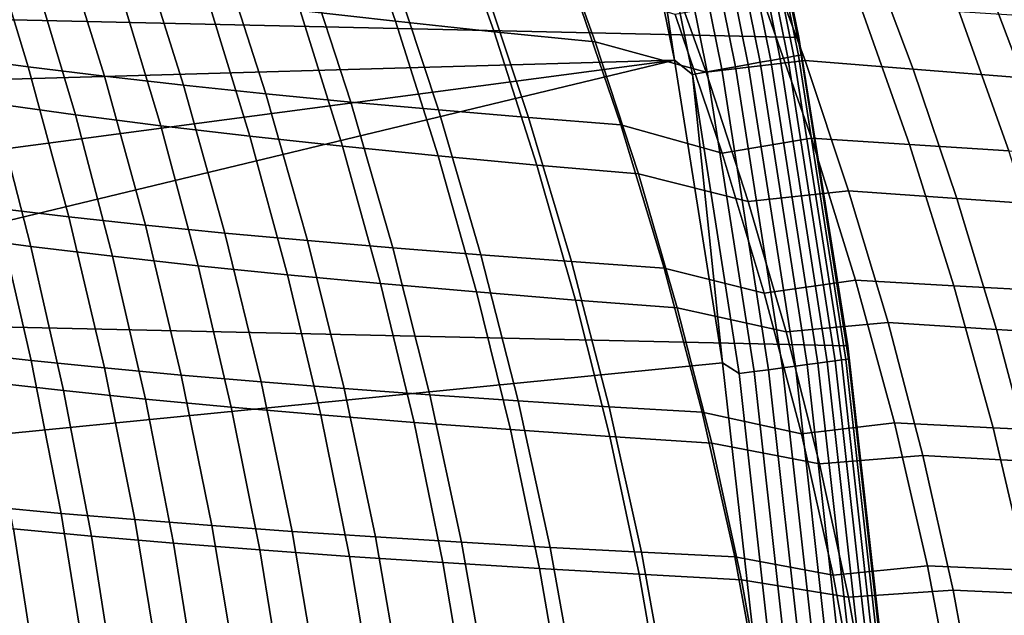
# Model space of a CAD drawing. Header units: metres. Extents: x -28 to 70, y -218 to 28.
# Tile 342 of 463: x 23.98 to 27.87, y 2.63 to 4.98. Entities that reach past the tile are written whole.
import ezdxf

# ---------------------------------------------------------------- set-up
doc = ezdxf.new("R2010")
doc.units = ezdxf.units.M
doc.layers.add('solid_10_261_432_XXX', color=7, linetype='CONTINUOUS')

msp = doc.modelspace()

# ---------------------------------------------------------------- linework, layer by layer
at = {"layer": 'solid_10_261_432_XXX'}
for points in [[(-26.508976, 7.316027, -5), (26.810513, 6.119348, -5), (27.058064, 4.910316, -5), (-26.810513, 6.119348, -5)], [(-26.810513, 6.119348, -5), (27.058064, 4.910316, -5), (27.251122, 3.691395, -5), (-27.058064, 4.910316, -5)], [(26.810518, 6.119321, -0.5), (27.058064, 4.910311, -0.5), (27.058064, 4.910316, -5), (26.810513, 6.119348, -5)], [(26.826244, 6.033777, -0.440391), (27.058064, 4.910311, -0.5), (26.810518, 6.119321, -0.5)], [(26.322948, 6.008523), (21.379852, 5.186707), (21.497234, 4.676422), (26.566046, 4.821326)], [(26.400711, 5.938065, -0.003646), (26.322948, 6.008523), (26.566046, 4.821326)], [(26.904808, 4.812267, -0.125945), (26.665611, 5.997647, -0.125945), (26.619215, 5.987211, -0.088645), (26.857994, 4.803894, -0.088645)], [(26.94685, 4.819787, -0.16871), (26.707279, 6.007019, -0.16871), (26.665611, 5.997647, -0.125945), (26.904808, 4.812267, -0.125945)], [(26.983503, 4.826343, -0.216316), (26.743608, 6.01519, -0.216316), (26.707279, 6.007019, -0.16871), (26.94685, 4.819787, -0.16871)], [(27.014236, 4.83184, -0.268066), (26.774067, 6.022041, -0.268066), (26.743608, 6.01519, -0.216316), (26.983503, 4.826343, -0.216316)], [(27.038597, 4.836197, -0.323206), (26.798212, 6.027472, -0.323206), (26.774067, 6.022041, -0.268066), (27.014236, 4.83184, -0.268066)], [(26.798212, 6.027472, -0.323206), (27.038597, 4.836197, -0.323206), (27.056232, 4.839352, -0.380929), (26.815689, 6.031403, -0.380929)], [(26.815689, 6.031403, -0.380929), (27.056232, 4.839352, -0.380929), (27.066883, 4.841256, -0.440391), (26.826244, 6.033777, -0.440391)], [(27.066883, 4.841256, -0.440391), (27.058064, 4.910311, -0.5), (26.826244, 6.033777, -0.440391)], [(26.752848, 4.785087, -0.032535), (26.515001, 5.963772, -0.032535), (26.45871, 5.95111, -0.014544), (26.696051, 4.774928, -0.014544)], [(26.807093, 4.79479, -0.057356), (26.568766, 5.975864, -0.057356), (26.515001, 5.963772, -0.032535), (26.752848, 4.785087, -0.032535)], [(26.857994, 4.803894, -0.088645), (26.619215, 5.987211, -0.088645), (26.568766, 5.975864, -0.057356), (26.807093, 4.79479, -0.057356)], [(26.696051, 4.774928, -0.014544), (26.45871, 5.95111, -0.014544), (26.400711, 5.938065, -0.003646), (26.637531, 4.764461, -0.003646)], [(26.637531, 4.764461, -0.003646), (26.400711, 5.938065, -0.003646), (26.566046, 4.821326)], [(25.086185, 5.017585, 93.1698), (24.903185, 5.547817, 93.296562), (25.279634, 5.500139, 93.533669), (25.463728, 4.974668, 93.406815)], [(25.463728, 4.974668, 93.406815), (25.279634, 5.500139, 93.533669), (25.667845, 5.454402, 93.750198), (25.853035, 4.93347, 93.62326)], [(25.853035, 4.93347, 93.62326), (25.667845, 5.454402, 93.750198), (26.066936, 5.410562, 93.945366), (26.253199, 4.893942, 93.818359)], [(23.544991, 5.424984, 136.043213), (23.723501, 4.833073, 136.16774), (24.011114, 4.79454, 135.875443), (23.83139, 5.381845, 135.750549)], [(23.83139, 5.381845, 135.750549), (24.011114, 4.79454, 135.875443), (24.311909, 4.757525, 135.597443), (24.130856, 5.340402, 135.472122)], [(26.066936, 5.410562, 93.945366), (26.510574, 5.277521, 94.094795), (26.691971, 4.773067, 93.972092), (26.253199, 4.893942, 93.818359)], [(24.130856, 5.340402, 135.472122), (24.311909, 4.757525, 135.597443), (24.625181, 4.721993, 135.33432), (24.442698, 5.300627, 135.208542)], [(24.442698, 5.300627, 135.208542), (24.625181, 4.721993, 135.33432), (24.950222, 4.687911, 135.0867), (24.766233, 5.262489, 134.960419)], [(26.691971, 4.773067, 93.972092), (26.510574, 5.277521, 94.094795), (26.894165, 5.328352, 94.268631), (27.082382, 4.81965, 94.14164)], [(27.082382, 4.81965, 94.14164), (26.894165, 5.328352, 94.268631), (27.320314, 5.289762, 94.395622), (27.509361, 4.784661, 94.268768)], [(24.766233, 5.262489, 134.960419), (24.950222, 4.687911, 135.0867), (25.28632, 4.655244, 134.855148), (25.100771, 5.225959, 134.728348)], [(27.509361, 4.784661, 94.268768), (27.320314, 5.289762, 94.395622), (27.753447, 5.252673, 94.498886), (27.943188, 4.750933, 94.372322)], [(25.100771, 5.225959, 134.728348), (25.28632, 4.655244, 134.855148), (25.632765, 4.623957, 134.640259), (25.445627, 5.191007, 134.512924)], [(27.943188, 4.750933, 94.372322), (27.753447, 5.252673, 94.498886), (28.192526, 5.216953, 94.57795), (28.382803, 4.718333, 94.451851)], [(23.874987, 4.649214, 91.917824), (23.711773, 5.207434, 92.031555), (24.033199, 5.157146, 92.343094), (24.197264, 4.604569, 92.229309)], [(25.445627, 5.191007, 134.512924), (25.632765, 4.623957, 134.640259), (25.988848, 4.594018, 134.442627), (25.800112, 5.157601, 134.314789)], [(24.197264, 4.604569, 92.229309), (24.033199, 5.157146, 92.343094), (24.370016, 5.108775, 92.637161), (24.535042, 4.561642, 92.523277)], [(25.800112, 5.157601, 134.314789), (25.988848, 4.594018, 134.442627), (26.353861, 4.56539, 134.262863), (26.16354, 5.125712, 134.134521)], [(24.535042, 4.561642, 92.523277), (24.370016, 5.108775, 92.637161), (24.721313, 5.062271, 92.912994), (24.887383, 4.52038, 92.798973)], [(26.16354, 5.125712, 134.134521), (26.353861, 4.56539, 134.262863), (26.754448, 4.453334, 134.119736), (26.569063, 5.001213, 133.995575)], [(24.887383, 4.52038, 92.798973), (24.721313, 5.062271, 92.912994), (25.086185, 5.017585, 93.1698), (25.253355, 4.48073, 93.055626)], [(26.754448, 4.453334, 134.119736), (27.107777, 4.511907, 133.959122), (26.914415, 5.066333, 133.82988), (26.569063, 5.001213, 133.995575)], [(26.914415, 5.066333, 133.82988), (27.107777, 4.511907, 133.959122), (27.4951, 4.486899, 133.835953), (27.300327, 5.038694, 133.70639)], [(27.300327, 5.038694, 133.70639), (27.4951, 4.486899, 133.835953), (27.888237, 4.462925, 133.732391), (27.692152, 5.0123, 133.6026)], [(25.253355, 4.48073, 93.055626), (25.086185, 5.017585, 93.1698), (25.463728, 4.974668, 93.406815), (25.632027, 4.442639, 93.292488)], [(27.692152, 5.0123, 133.6026), (27.888237, 4.462925, 133.732391), (28.286366, 4.439892, 133.648743), (28.08909, 4.987059, 133.51889)], [(25.632027, 4.442639, 93.292488), (25.463728, 4.974668, 93.406815), (25.853035, 4.93347, 93.62326), (26.022463, 4.406054, 93.508797)], [(-27.058064, 4.910316, -5), (27.251122, 3.691395, -5), (27.389296, 2.465067, -5), (-27.251122, 3.691395, -5)], [(26.022463, 4.406054, 93.508797), (25.853035, 4.93347, 93.62326), (26.253199, 4.893942, 93.818359), (26.423729, 4.370922, 93.703789)], [(27.058064, 4.910311, -0.5), (27.25112, 3.691412, -0.5), (27.251122, 3.691395, -5), (27.058064, 4.910316, -5)], [(27.066883, 4.841256, -0.440391), (27.25112, 3.691412, -0.5), (27.058064, 4.910311, -0.5)], [(26.253199, 4.893942, 93.818359), (26.691971, 4.773067, 93.972092), (26.858055, 4.262565, 93.861351), (26.423729, 4.370922, 93.703789)], [(23.723501, 4.833073, 136.16774), (23.88316, 4.23505, 136.277603), (24.171995, 4.201114, 135.985718), (24.011114, 4.79454, 135.875443)], [(27.201525, 3.63218, -0.268066), (27.014236, 4.83184, -0.268066), (26.983503, 4.826343, -0.216316), (27.170578, 3.628048, -0.216316)], [(27.226055, 3.635456, -0.323206), (27.038597, 4.836197, -0.323206), (27.014236, 4.83184, -0.268066), (27.201525, 3.63218, -0.268066)], [(27.038597, 4.836197, -0.323206), (27.226055, 3.635456, -0.323206), (27.243811, 3.637827, -0.380929), (27.056232, 4.839352, -0.380929)], [(27.056232, 4.839352, -0.380929), (27.243811, 3.637827, -0.380929), (27.254536, 3.639259, -0.440391), (27.066883, 4.841256, -0.440391)], [(27.254536, 3.639259, -0.440391), (27.25112, 3.691412, -0.5), (27.066883, 4.841256, -0.440391)], [(26.566046, 4.821326), (21.497234, 4.676422), (21.60243, 4.163528)], [(26.566046, 4.821326), (21.60243, 4.163528), (21.695393, 3.648274)], [(26.566046, 4.821326), (21.695393, 3.648274), (21.776073, 3.130914), (26.755625, 3.624435)], [(24.011114, 4.79454, 135.875443), (24.171995, 4.201114, 135.985718), (24.474125, 4.168513, 135.708176), (24.311909, 4.757525, 135.597443)], [(26.637531, 4.764461, -0.003646), (26.566046, 4.821326), (26.755625, 3.624435)], [(26.858055, 4.262565, 93.861351), (26.691971, 4.773067, 93.972092), (27.082382, 4.81965, 94.14164), (27.25493, 4.304759, 94.026993)], [(26.992945, 3.604329, -0.057356), (26.807093, 4.79479, -0.057356), (26.752848, 4.785087, -0.032535), (26.938322, 3.597036, -0.032535)], [(27.044199, 3.611173, -0.088645), (26.857994, 4.803894, -0.088645), (26.807093, 4.79479, -0.057356), (26.992945, 3.604329, -0.057356)], [(27.091337, 3.617467, -0.125945), (26.904808, 4.812267, -0.125945), (26.857994, 4.803894, -0.088645), (27.044199, 3.611173, -0.088645)], [(27.133669, 3.62312, -0.16871), (26.94685, 4.819787, -0.16871), (26.904808, 4.812267, -0.125945), (27.091337, 3.617467, -0.125945)], [(27.170578, 3.628048, -0.216316), (26.983503, 4.826343, -0.216316), (26.94685, 4.819787, -0.16871), (27.133669, 3.62312, -0.16871)], [(27.25493, 4.304759, 94.026993), (27.082382, 4.81965, 94.14164), (27.509361, 4.784661, 94.268768), (27.682775, 4.273506, 94.154228)], [(24.311909, 4.757525, 135.597443), (24.474125, 4.168513, 135.708176), (24.78882, 4.137211, 135.445572), (24.625181, 4.721993, 135.33432)], [(26.881132, 3.589399, -0.014544), (26.696051, 4.774928, -0.014544), (26.637531, 4.764461, -0.003646), (26.822206, 3.581531, -0.003646)], [(26.822206, 3.581531, -0.003646), (26.637531, 4.764461, -0.003646), (26.755625, 3.624435)], [(26.938322, 3.597036, -0.032535), (26.752848, 4.785087, -0.032535), (26.696051, 4.774928, -0.014544), (26.881132, 3.589399, -0.014544)], [(27.682775, 4.273506, 94.154228), (27.509361, 4.784661, 94.268768), (27.943188, 4.750933, 94.372322), (28.117338, 4.243297, 94.258026)], [(24.625181, 4.721993, 135.33432), (24.78882, 4.137211, 135.445572), (25.115351, 4.107171, 135.198471), (24.950222, 4.687911, 135.0867)], [(23.71467, 4.125181, 91.488953), (23.569082, 4.695608, 91.589638), (23.874987, 4.649214, 91.917824), (24.021336, 4.084651, 91.817062)], [(24.950222, 4.687911, 135.0867), (25.115351, 4.107171, 135.198471), (25.45299, 4.078359, 134.967453), (25.28632, 4.655244, 134.855148)], [(24.021336, 4.084651, 91.817062), (23.874987, 4.649214, 91.917824), (24.197264, 4.604569, 92.229309), (24.3445, 4.04567, 92.128426)], [(25.28632, 4.655244, 134.855148), (25.45299, 4.078359, 134.967453), (25.801001, 4.050736, 134.753113), (25.632765, 4.623957, 134.640259)], [(24.3445, 4.04567, 92.128426), (24.197264, 4.604569, 92.229309), (24.535042, 4.561642, 92.523277), (24.68326, 4.008205, 92.422234)], [(25.632765, 4.623957, 134.640259), (25.801001, 4.050736, 134.753113), (26.158659, 4.02427, 134.556015), (25.988848, 4.594018, 134.442627)], [(24.68326, 4.008205, 92.422234), (24.535042, 4.561642, 92.523277), (24.887383, 4.52038, 92.798973), (25.036659, 3.972203, 92.697739)], [(25.988848, 4.594018, 134.442627), (26.158659, 4.02427, 134.556015), (26.525232, 3.998921, 134.376755), (26.353861, 4.56539, 134.262863)], [(26.353861, 4.56539, 134.262863), (26.525232, 3.998921, 134.376755), (26.92131, 3.899914, 134.229904), (26.754448, 4.453334, 134.119736)], [(25.036659, 3.972203, 92.697739), (24.887383, 4.52038, 92.798973), (25.253355, 4.48073, 93.055626), (25.40374, 3.93761, 92.954201)], [(25.40374, 3.93761, 92.954201), (25.253355, 4.48073, 93.055626), (25.632027, 4.442639, 93.292488), (25.783543, 3.904371, 93.190865)], [(26.92131, 3.899914, 134.229904), (27.282143, 3.951409, 134.073898), (27.107777, 4.511907, 133.959122), (26.754448, 4.453334, 134.119736)], [(27.107777, 4.511907, 133.959122), (27.282143, 3.951409, 134.073898), (27.670862, 3.929098, 133.95108), (27.4951, 4.486899, 133.835953)], [(27.4951, 4.486899, 133.835953), (27.670862, 3.929098, 133.95108), (28.065304, 3.907631, 133.847717), (27.888237, 4.462925, 133.732391)], [(25.783543, 3.904371, 93.190865), (25.632027, 4.442639, 93.292488), (26.022463, 4.406054, 93.508797), (26.175106, 3.872434, 93.40699)], [(26.175106, 3.872434, 93.40699), (26.022463, 4.406054, 93.508797), (26.423729, 4.370922, 93.703789), (26.577475, 3.841744, 93.60183)], [(26.423729, 4.370922, 93.703789), (26.858055, 4.262565, 93.861351), (27.007799, 3.74621, 93.762787), (26.577475, 3.841744, 93.60183)], [(27.007799, 3.74621, 93.762787), (26.858055, 4.262565, 93.861351), (27.25493, 4.304759, 94.026993), (27.410702, 3.78385, 93.924896)], [(27.410702, 3.78385, 93.924896), (27.25493, 4.304759, 94.026993), (27.682775, 4.273506, 94.154228), (27.839422, 3.756431, 94.0522)], [(23.608244, 4.270319, 136.583145), (23.746777, 3.663494, 136.677719), (24.022755, 3.633024, 136.372543), (23.88316, 4.23505, 136.277603)], [(27.839422, 3.756431, 94.0522), (27.682775, 4.273506, 94.154228), (28.117338, 4.243297, 94.258026), (28.27474, 3.729864, 94.156212)], [(23.88316, 4.23505, 136.277603), (24.022755, 3.633024, 136.372543), (24.312765, 3.603706, 136.081085), (24.171995, 4.201114, 135.985718)], [(24.171995, 4.201114, 135.985718), (24.312765, 3.603706, 136.081085), (24.616169, 3.575536, 135.804016), (24.474125, 4.168513, 135.708176)], [(24.474125, 4.168513, 135.708176), (24.616169, 3.575536, 135.804016), (24.93222, 3.548478, 135.541901), (24.78882, 4.137211, 135.445572)], [(24.78882, 4.137211, 135.445572), (24.93222, 3.548478, 135.541901), (25.26017, 3.522499, 135.295319), (25.115351, 4.107171, 135.198471)], [(23.84259, 3.548928, 91.401352), (23.71467, 4.125181, 91.488953), (24.021336, 4.084651, 91.817062), (24.150032, 3.514254, 91.72934)], [(25.115351, 4.107171, 135.198471), (25.26017, 3.522499, 135.295319), (25.599266, 3.497561, 135.064835), (25.45299, 4.078359, 134.967453)], [(24.150032, 3.514254, 91.72934), (24.021336, 4.084651, 91.817062), (24.3445, 4.04567, 92.128426), (24.474083, 3.480925, 92.040535)], [(25.45299, 4.078359, 134.967453), (25.599266, 3.497561, 135.064835), (25.948763, 3.473629, 134.851028), (25.801001, 4.050736, 134.753113)], [(25.801001, 4.050736, 134.753113), (25.948763, 3.473629, 134.851028), (26.307911, 3.450668, 134.654449), (26.158659, 4.02427, 134.556015)], [(24.474083, 3.480925, 92.040535), (24.3445, 4.04567, 92.128426), (24.68326, 4.008205, 92.422234), (24.813818, 3.448907, 92.334137)], [(26.158659, 4.02427, 134.556015), (26.307911, 3.450668, 134.654449), (26.675961, 3.428642, 134.475677), (26.525232, 3.998921, 134.376755)], [(24.813818, 3.448907, 92.334137), (24.68326, 4.008205, 92.422234), (25.036659, 3.972203, 92.697739), (25.168255, 3.418149, 92.609421)], [(25.168255, 3.418149, 92.609421), (25.036659, 3.972203, 92.697739), (25.40374, 3.93761, 92.954201), (25.536415, 3.388599, 92.865646)], [(26.525232, 3.998921, 134.376755), (26.675961, 3.428642, 134.475677), (27.068016, 3.343165, 134.325546), (26.92131, 3.899914, 134.229904)], [(25.536415, 3.388599, 92.865646), (25.40374, 3.93761, 92.954201), (25.783543, 3.904371, 93.190865), (25.917315, 3.360206, 93.102089)], [(27.068016, 3.343165, 134.325546), (27.435713, 3.38723, 134.17366), (27.282143, 3.951409, 134.073898), (26.92131, 3.899914, 134.229904)], [(27.282143, 3.951409, 134.073898), (27.435713, 3.38723, 134.17366), (27.82576, 3.367704, 134.051147), (27.670862, 3.929098, 133.95108)], [(25.917315, 3.360206, 93.102089), (25.783543, 3.904371, 93.190865), (26.175106, 3.872434, 93.40699), (26.309975, 3.332917, 93.318008)], [(27.670862, 3.929098, 133.95108), (27.82576, 3.367704, 134.051147), (28.221445, 3.348856, 133.947983), (28.065304, 3.907631, 133.847717)], [(26.309975, 3.332917, 93.318008), (26.175106, 3.872434, 93.40699), (26.577475, 3.841744, 93.60183), (26.713413, 3.306681, 93.51268)], [(26.577475, 3.841744, 93.60183), (27.007799, 3.74621, 93.762787), (27.140221, 3.224243, 93.676575), (26.713413, 3.306681, 93.51268)], [(27.140221, 3.224243, 93.676575), (27.007799, 3.74621, 93.762787), (27.410702, 3.78385, 93.924896), (27.548613, 3.257125, 93.835564)], [(27.548613, 3.257125, 93.835564), (27.410702, 3.78385, 93.924896), (27.839422, 3.756431, 94.0522), (27.978193, 3.233606, 93.962914)], [(27.978193, 3.233606, 93.962914), (27.839422, 3.756431, 94.0522), (28.27474, 3.729864, 94.156212), (28.414261, 3.210771, 94.067093)], [(-27.251122, 3.691395, -5), (27.389296, 2.465067, -5), (27.472309, 1.233766, -5), (-27.389296, 2.465067, -5)], [(23.746777, 3.663494, 136.677719), (23.864511, 3.054204, 136.757278), (24.141462, 3.028588, 136.452454), (24.022755, 3.633024, 136.372543)], [(27.25112, 3.691412, -0.5), (27.389294, 2.465079, -0.5), (27.389296, 2.465067, -5), (27.251122, 3.691395, -5)], [(27.254536, 3.639259, -0.440391), (27.389294, 2.465079, -0.5), (27.25112, 3.691412, -0.5)], [(26.89131, 2.4202), (26.755625, 3.624435), (21.776073, 3.130914), (21.844414, 2.611815)], [(24.022755, 3.633024, 136.372543), (24.141462, 3.028588, 136.452454), (24.43255, 3.003937, 136.161392), (24.312765, 3.603706, 136.081085)], [(26.954376, 2.391589, -0.003646), (26.822206, 3.581531, -0.003646), (26.755625, 3.624435), (26.89131, 2.4202)], [(27.267374, 2.419361, -0.16871), (27.133669, 3.62312, -0.16871), (27.091337, 3.617467, -0.125945), (27.224833, 2.415586, -0.125945)], [(27.304464, 2.422652, -0.216316), (27.170578, 3.628048, -0.216316), (27.133669, 3.62312, -0.16871), (27.267374, 2.419361, -0.16871)], [(27.335564, 2.425411, -0.268066), (27.201525, 3.63218, -0.268066), (27.170578, 3.628048, -0.216316), (27.304464, 2.422652, -0.216316)], [(27.360214, 2.427598, -0.323206), (27.226055, 3.635456, -0.323206), (27.201525, 3.63218, -0.268066), (27.335564, 2.425411, -0.268066)], [(27.226055, 3.635456, -0.323206), (27.360214, 2.427598, -0.323206), (27.378059, 2.429182, -0.380929), (27.243811, 3.637827, -0.380929)], [(27.243811, 3.637827, -0.380929), (27.378059, 2.429182, -0.380929), (27.388836, 2.430138, -0.440391), (27.254536, 3.639259, -0.440391)], [(27.388836, 2.430138, -0.440391), (27.389294, 2.465079, -0.5), (27.254536, 3.639259, -0.440391)], [(24.312765, 3.603706, 136.081085), (24.43255, 3.003937, 136.161392), (24.737116, 2.980244, 135.884766), (24.616169, 3.575536, 135.804016)], [(27.013592, 2.396843, -0.014544), (26.881132, 3.589399, -0.014544), (26.822206, 3.581531, -0.003646), (26.954376, 2.391589, -0.003646)], [(27.071066, 2.401943, -0.032535), (26.938322, 3.597036, -0.032535), (26.881132, 3.589399, -0.014544), (27.013592, 2.396843, -0.014544)], [(27.125956, 2.406813, -0.057356), (26.992945, 3.604329, -0.057356), (26.938322, 3.597036, -0.032535), (27.071066, 2.401943, -0.032535)], [(27.177464, 2.411383, -0.088645), (27.044199, 3.611173, -0.088645), (26.992945, 3.604329, -0.057356), (27.125956, 2.406813, -0.057356)], [(27.224833, 2.415586, -0.125945), (27.091337, 3.617467, -0.125945), (27.044199, 3.611173, -0.088645), (27.177464, 2.411383, -0.088645)], [(23.952272, 2.96739, 91.326912), (23.84259, 3.548928, 91.401352), (24.150032, 3.514254, 91.72934), (24.260475, 2.938554, 91.654747)], [(24.616169, 3.575536, 135.804016), (24.737116, 2.980244, 135.884766), (25.054399, 2.957477, 135.623123), (24.93222, 3.548478, 135.541901)], [(24.93222, 3.548478, 135.541901), (25.054399, 2.957477, 135.623123), (25.383633, 2.935603, 135.377029), (25.26017, 3.522499, 135.295319)], [(24.260475, 2.938554, 91.654747), (24.150032, 3.514254, 91.72934), (24.474083, 3.480925, 92.040535), (24.585379, 2.910854, 91.965744)], [(25.26017, 3.522499, 135.295319), (25.383633, 2.935603, 135.377029), (25.724054, 2.914589, 135.147034), (25.599266, 3.497561, 135.064835)], [(24.585379, 2.910854, 91.965744), (24.474083, 3.480925, 92.040535), (24.813818, 3.448907, 92.334137), (24.926041, 2.884256, 92.259125)], [(25.599266, 3.497561, 135.064835), (25.724054, 2.914589, 135.147034), (26.074896, 2.894402, 134.933701), (25.948763, 3.473629, 134.851028)], [(25.948763, 3.473629, 134.851028), (26.074896, 2.894402, 134.933701), (26.435392, 2.875008, 134.737595), (26.307911, 3.450668, 134.654449)], [(24.926041, 2.884256, 92.259125), (24.813818, 3.448907, 92.334137), (25.168255, 3.418149, 92.609421), (25.281458, 2.858715, 92.534172)], [(26.307911, 3.450668, 134.654449), (26.435392, 2.875008, 134.737595), (26.804781, 2.856375, 134.559265), (26.675961, 3.428642, 134.475677)], [(26.675961, 3.428642, 134.475677), (26.804781, 2.856375, 134.559265), (27.193398, 2.784736, 134.406387), (27.068016, 3.343165, 134.325546)], [(25.281458, 2.858715, 92.534172), (25.168255, 3.418149, 92.609421), (25.536415, 3.388599, 92.865646), (25.650635, 2.834183, 92.790154)], [(25.650635, 2.834183, 92.790154), (25.536415, 3.388599, 92.865646), (25.917315, 3.360206, 93.102089), (26.032564, 2.810614, 93.026367)], [(27.193398, 2.784736, 134.406387), (27.56711, 2.821239, 134.258011), (27.435713, 3.38723, 134.17366), (27.068016, 3.343165, 134.325546)], [(27.435713, 3.38723, 134.17366), (27.56711, 2.821239, 134.258011), (27.958366, 2.804612, 134.135773), (27.82576, 3.367704, 134.051147)], [(26.032564, 2.810614, 93.026367), (25.917315, 3.360206, 93.102089), (26.309975, 3.332917, 93.318008), (26.426249, 2.78796, 93.242073)], [(27.82576, 3.367704, 134.051147), (27.958366, 2.804612, 134.135773), (28.355186, 2.788515, 134.032776), (28.221445, 3.348856, 133.947983)], [(26.426249, 2.78796, 93.242073), (26.309975, 3.332917, 93.318008), (26.713413, 3.306681, 93.51268), (26.830688, 2.766174, 93.436562)], [(26.713413, 3.306681, 93.51268), (27.140221, 3.224243, 93.676575), (27.254494, 2.697083, 93.602959), (26.830688, 2.766174, 93.436562)], [(27.254494, 2.697083, 93.602959), (27.140221, 3.224243, 93.676575), (27.548613, 3.257125, 93.835564), (27.66774, 2.724988, 93.759239)], [(27.66774, 2.724988, 93.759239), (27.548613, 3.257125, 93.835564), (27.978193, 3.233606, 93.962914), (28.098135, 2.70541, 93.886612)], [(23.864511, 3.054204, 136.757278), (23.961067, 2.443495, 136.821869), (24.238857, 2.422816, 136.517365), (24.141462, 3.028588, 136.452454)], [(24.141462, 3.028588, 136.452454), (24.238857, 2.422816, 136.517365), (24.530867, 2.40291, 136.226654), (24.43255, 3.003937, 136.161392)], [(24.43255, 3.003937, 136.161392), (24.530867, 2.40291, 136.226654), (24.836432, 2.38377, 135.950409), (24.737116, 2.980244, 135.884766)], [(23.751808, 2.405021, 90.922188), (23.661474, 2.997332, 90.983253), (23.952272, 2.96739, 91.326912), (24.043221, 2.381105, 91.265717)], [(24.043221, 2.381105, 91.265717), (23.952272, 2.96739, 91.326912), (24.260475, 2.938554, 91.654747), (24.352129, 2.358088, 91.593384)], [(24.737116, 2.980244, 135.884766), (24.836432, 2.38377, 135.950409), (25.15477, 2.365368, 135.689178), (25.054399, 2.957477, 135.623123)], [(24.352129, 2.358088, 91.593384), (24.260475, 2.938554, 91.654747), (24.585379, 2.910854, 91.965744), (24.677816, 2.33599, 91.904182)], [(25.054399, 2.957477, 135.623123), (25.15477, 2.365368, 135.689178), (25.485107, 2.347675, 135.443497), (25.383633, 2.935603, 135.377029)], [(25.383633, 2.935603, 135.377029), (25.485107, 2.347675, 135.443497), (25.826662, 2.330663, 135.213943), (25.724054, 2.914589, 135.147034)], [(24.677816, 2.33599, 91.904182), (24.585379, 2.910854, 91.965744), (24.926041, 2.884256, 92.259125), (25.01932, 2.314784, 92.197342)], [(25.01932, 2.314784, 92.197342), (24.926041, 2.884256, 92.259125), (25.281458, 2.858715, 92.534172), (25.375626, 2.294429, 92.472153)], [(25.724054, 2.914589, 135.147034), (25.826662, 2.330663, 135.213943), (26.178658, 2.314303, 135.001038), (26.074896, 2.894402, 134.933701)], [(26.074896, 2.894402, 134.933701), (26.178658, 2.314303, 135.001038), (26.540312, 2.298566, 134.805328), (26.435392, 2.875008, 134.737595)], [(25.375626, 2.294429, 92.472153), (25.281458, 2.858715, 92.534172), (25.650635, 2.834183, 92.790154), (25.745714, 2.274886, 92.727905)], [(26.435392, 2.875008, 134.737595), (26.540312, 2.298566, 134.805328), (26.910849, 2.283423, 134.62738), (26.804781, 2.856375, 134.559265)], [(26.804781, 2.856375, 134.559265), (26.910849, 2.283423, 134.62738), (27.296621, 2.225868, 134.47226), (27.193398, 2.784736, 134.406387)], [(25.745714, 2.274886, 92.727905), (25.650635, 2.834183, 92.790154), (26.032564, 2.810614, 93.026367), (26.128571, 2.256115, 92.96389)], [(26.128571, 2.256115, 92.96389), (26.032564, 2.810614, 93.026367), (26.426249, 2.78796, 93.242073), (26.523174, 2.238074, 93.179398)], [(27.296621, 2.225868, 134.47226), (27.675396, 2.25479, 134.326782), (27.56711, 2.821239, 134.258011), (27.193398, 2.784736, 134.406387)], [(27.56711, 2.821239, 134.258011), (27.675396, 2.25479, 134.326782), (28.067696, 2.241196, 134.204773), (27.958366, 2.804612, 134.135773)], [(26.523174, 2.238074, 93.179398), (26.426249, 2.78796, 93.242073), (26.830688, 2.766174, 93.436562), (26.928509, 2.220725, 93.373718)], [(26.830688, 2.766174, 93.436562), (27.254494, 2.697083, 93.602959), (27.349833, 2.165193, 93.54216), (26.928509, 2.220725, 93.373718)], [(27.349833, 2.165193, 93.54216), (27.254494, 2.697083, 93.602959), (27.66774, 2.724988, 93.759239), (27.76722, 2.187911, 93.696182)], [(27.76722, 2.187911, 93.696182), (27.66774, 2.724988, 93.759239), (28.098135, 2.70541, 93.886612), (28.198349, 2.172296, 93.823555)]]:
    msp.add_3dface(points, dxfattribs=at)

doc.saveas('drawing.dxf')
